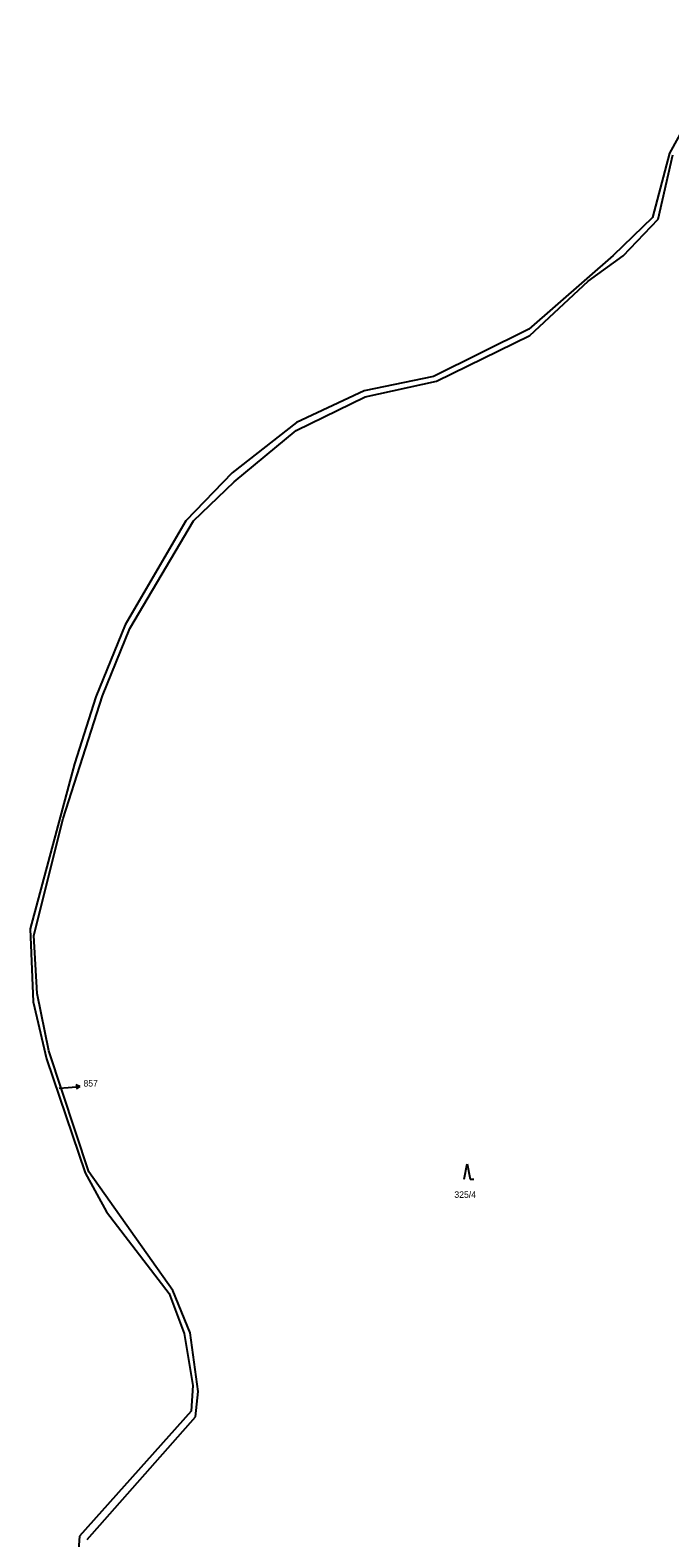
# Model space of a CAD drawing. Extents: x -791032 to -787751, y -1106872 to -1104403.
# Drawn here: x -790497.1 to -790328.9, y -1105114.4 to -1104718.3 of the extents above; entities that cross this region are included whole.
import ezdxf

# ---------------------------------------------------------------- set-up
doc = ezdxf.new("R2010")
doc.units = 0
for name, color, linetype in [('Komunikace', 7, 'Continuous'), ('Vrstva 1', 7, 'Continuous'), ('Vrstva 14', 7, 'Continuous'), ('Vrstva 16', 7, 'Continuous'), ('Vrstva 23', 7, 'Continuous'), ('Vrstva 4', 7, 'Continuous')]:
    doc.layers.add(name, color=color, linetype=linetype)

msp = doc.modelspace()

# ---------------------------------------------------------------- linework, layer by layer
at = {"layer": 'Komunikace'}
msp.add_line((-790489.46, -1104996.2), (-790487.05, -1104996.02), dxfattribs=at)
at = {"layer": 'Vrstva 1'}
for p, q in [((-790332.01, -1104767.92), (-790328.13, -1104751.02)), ((-790341.18, -1104777.57), (-790332.01, -1104767.92)), ((-790350.38, -1104784.21), (-790341.18, -1104777.57)), ((-790365.72, -1104798.48), (-790350.38, -1104784.21)), ((-790390.22, -1104810.45), (-790365.72, -1104798.48)), ((-790409.03, -1104814.56), (-790390.22, -1104810.45)), ((-790427.13, -1104823.42), (-790409.03, -1104814.56)), ((-790443.46, -1104836.94), (-790427.13, -1104823.42)), ((-790454.17, -1104847.19), (-790443.46, -1104836.94)), ((-790470.89, -1104875.49), (-790454.17, -1104847.19)), ((-790478.08, -1104893.11), (-790470.89, -1104875.49)), ((-790488.39, -1104925.4), (-790478.08, -1104893.11)), ((-790496.08, -1104956.09), (-790488.39, -1104925.4)), ((-790495.23, -1104971.39), (-790496.08, -1104956.09)), ((-790492.15, -1104986.4), (-790495.23, -1104971.39)), ((-790481.63, -1105018.19), (-790492.15, -1104986.4)), ((-790459.57, -1105049.39), (-790481.63, -1105018.19)), ((-790454.99, -1105060.55), (-790459.57, -1105049.39)), ((-790452.92, -1105075.88), (-790454.99, -1105060.55)), ((-790453.63, -1105082.57), (-790452.92, -1105075.88)), ((-790482.13, -1105114.82), (-790453.63, -1105082.57))]:
    msp.add_line(p, q, dxfattribs=at)
at = {"layer": 'Vrstva 16'}
for p, q in [((-790487.05, -1104996.02), (-790484.058, -1104995.798)), ((-790484.058, -1104995.798), (-790485.092, -1104995.373)), ((-790484.058, -1104995.798), (-790485.018, -1104996.37))]:
    msp.add_line(p, q, dxfattribs=at)
at = {"layer": 'Vrstva 23'}
for p, q in [((-790383, -1105020.15), (-790382.2, -1105016.15)), ((-790382.2, -1105016.15), (-790381.4, -1105020.15)), ((-790381.4, -1105020.15), (-790380.4, -1105020.15))]:
    msp.add_line(p, q, dxfattribs=at)
at = {"layer": 'Vrstva 4'}
for p, q in [((-790311.19, -1104718.26), (-790329.01, -1104750.54)), ((-790329.01, -1104750.54), (-790333.44, -1104767.45)), ((-790333.44, -1104767.45), (-790343.77, -1104777.45)), ((-790343.77, -1104777.45), (-790366.01, -1104796.78)), ((-790366.01, -1104796.78), (-790391.06, -1104809.29)), ((-790391.06, -1104809.29), (-790409.3, -1104813.03)), ((-790409.3, -1104813.03), (-790427.06, -1104821.38)), ((-790427.06, -1104821.38), (-790444, -1104834.56)), ((-790444, -1104834.56), (-790456.13, -1104847.18)), ((-790456.13, -1104847.18), (-790472.07, -1104874.47)), ((-790472.07, -1104874.47), (-790479.79, -1104893.42)), ((-790479.79, -1104893.42), (-790485.45, -1104911.06)), ((-790485.45, -1104911.06), (-790497.08, -1104954.34)), ((-790497.08, -1104954.34), (-790496.31, -1104973.57)), ((-790496.31, -1104973.57), (-790492.75, -1104988.51)), ((-790492.75, -1104988.51), (-790482.57, -1105018.5)), ((-790482.57, -1105018.5), (-790476.99, -1105028.69)), ((-790476.99, -1105028.69), (-790460.5, -1105050.17)), ((-790460.5, -1105050.17), (-790456.55, -1105060.68)), ((-790456.55, -1105060.68), (-790454.33, -1105074.36)), ((-790454.33, -1105074.36), (-790454.77, -1105081.05)), ((-790454.77, -1105081.05), (-790484.09, -1105113.92)), ((-790484.09, -1105113.92), (-790486.18, -1105140.21))]:
    msp.add_line(p, q, dxfattribs=at)

# ---------------------------------------------------------------- texts
at = {"layer": 'Vrstva 14'}
for s, height, p in [('857', 0.1, (-790489.593, -1104996.2)), ('325/4', 1.7, (-790385.552, -1105025.04))]:
    msp.add_text(s, height=height, dxfattribs=at).set_placement(p)
at = {"layer": 'Vrstva 16'}
msp.add_text('857', height=1.7, dxfattribs=at).set_placement((-790483.06, -1104995.8))

doc.saveas('drawing.dxf')
